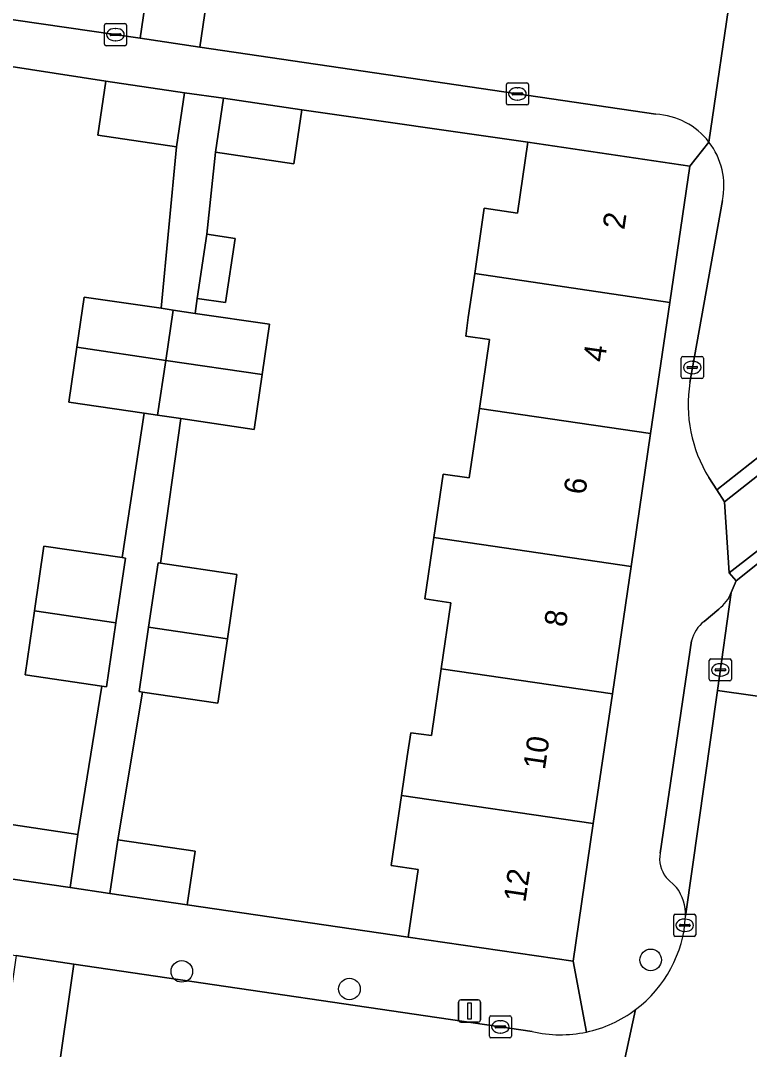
# Model space of a CAD drawing. Extents: x 163683 to 164494, y 382709 to 383872.
# Drawn here: x 163953.58 to 163986.59, y 383034.95 to 383081.51 of the extents above; entities that cross this region are included whole.
import ezdxf

# ---------------------------------------------------------------- set-up
doc = ezdxf.new("R2010")
doc.units = 0
for name, color, linetype in [('IMGEO_Boom', 7, 'Continuous'), ('IMGEO_Erf', 7, 'Continuous'), ('IMGEO_Kolk', 7, 'Continuous'), ('IMGEO_Lichtmast', 7, 'Continuous'), ('IMGEO_Muur', 7, 'Continuous'), ('IMGEO_Pand', 7, 'Continuous'), ('IMGEO_Pand_nummerreeks', 7, 'Continuous'), ('IMGEO_Parkeervlak_open', 7, 'Continuous'), ('IMGEO_Rijbaan_lokaal_open', 7, 'Continuous'), ('IMGEO_Voetpad_open', 7, 'Continuous')]:
    doc.layers.add(name, color=color, linetype=linetype)

msp = doc.modelspace()

# ---------------------------------------------------------------- linework, layer by layer
at = {"layer": 'IMGEO_Boom'}
for centre in [(163982.12, 383039.005), (163960.885, 383038.485), (163968.477, 383037.689)]:
    msp.add_circle(centre, 0.489, dxfattribs=at)
at = {"layer": 'IMGEO_Erf'}
msp.add_lwpolyline([(163952.639, 383045.203), (163956.182, 383044.681), (163957.257, 383051.394), (163953.785, 383051.905), (163954.211, 383054.796), (163954.643, 383057.729), (163958.178, 383057.208), (163959.178, 383063.743), (163955.766, 383064.246), (163956.133, 383066.738), (163956.466, 383069.001), (163959.944, 383068.49), (163960.646, 383075.798), (163957.079, 383076.324), (163957.439, 383078.766), (163948.468, 383080.158)], dxfattribs=at)
msp.add_lwpolyline([(163972.721, 383060.989), (163973.898, 383060.816), (163974.361, 383063.962), (163974.819, 383067.073), (163973.749, 383067.229), (163973.857, 383068.069), (163974.15, 383070.061), (163974.585, 383073.015), (163976.084, 383072.794), (163976.556, 383076.003), (163966.326, 383077.478), (163965.965, 383075.027), (163962.416, 383075.55), (163962.016, 383071.842), (163963.297, 383071.653), (163962.87, 383068.749), (163961.588, 383068.937), (163961.493, 383068.261), (163964.856, 383067.766), (163964.522, 383065.496), (163964.156, 383063.011), (163960.834, 383063.5), (163959.926, 383056.951), (163963.38, 383056.443), (163962.951, 383053.531), (163962.522, 383050.619), (163959.1, 383051.123), (163957.989, 383044.433), (163961.484, 383043.918), (163961.128, 383041.5), (163971.14, 383040.041), (163971.59, 383043.094), (163970.37, 383043.274), (163970.837, 383046.45), (163971.097, 383048.215), (163971.254, 383049.285), (163972.186, 383049.166), (163972.632, 383052.182), (163973.072, 383055.163), (163971.89, 383055.338), (163972.299, 383058.122)], close=True, dxfattribs=at)
at = {"layer": 'IMGEO_Kolk'}
for p, q in [((163957.379, 383080.447), (163957.379, 383081.299)), ((163957.454, 383081.373), (163958.306, 383081.373)), ((163957.867, 383081.153), (163957.892, 383081.153)), ((163958.38, 383081.299), (163958.38, 383080.447)), ((163957.638, 383080.867), (163957.638, 383080.879)), ((163958.076, 383080.83), (163957.678, 383080.83)), ((163957.681, 383080.916), (163958.079, 383080.916)), ((163958.122, 383080.879), (163958.122, 383080.867)), ((163958.306, 383080.373), (163957.454, 383080.373)), ((163957.89, 383080.593), (163957.865, 383080.593)), ((163975.584, 383077.765), (163975.584, 383078.617)), ((163975.659, 383078.691), (163976.511, 383078.691)), ((163976.072, 383078.471), (163976.097, 383078.471)), ((163976.585, 383078.617), (163976.585, 383077.765)), ((163975.843, 383078.185), (163975.843, 383078.197)), ((163976.281, 383078.148), (163975.883, 383078.148)), ((163975.886, 383078.234), (163976.284, 383078.234)), ((163976.095, 383077.911), (163976.07, 383077.911)), ((163976.327, 383078.197), (163976.327, 383078.185)), ((163976.511, 383077.691), (163975.659, 383077.691)), ((163983.503, 383065.386), (163983.503, 383066.238)), ((163983.578, 383066.312), (163984.43, 383066.312)), ((163984.504, 383066.238), (163984.504, 383065.386)), ((163983.762, 383065.806), (163983.762, 383065.818)), ((163984.2, 383065.769), (163983.802, 383065.769)), ((163983.805, 383065.855), (163984.203, 383065.855)), ((163983.991, 383066.092), (163984.016, 383066.092)), ((163984.246, 383065.818), (163984.246, 383065.806)), ((163984.43, 383065.312), (163983.578, 383065.312)), ((163984.014, 383065.532), (163983.989, 383065.532)), ((163984.774, 383051.701), (163984.774, 383052.553)), ((163984.849, 383052.627), (163985.701, 383052.627)), ((163985.262, 383052.407), (163985.287, 383052.407)), ((163985.775, 383052.553), (163985.775, 383051.701)), ((163985.033, 383052.121), (163985.033, 383052.133)), ((163985.471, 383052.084), (163985.073, 383052.084)), ((163985.076, 383052.17), (163985.474, 383052.17)), ((163985.285, 383051.847), (163985.26, 383051.847)), ((163985.517, 383052.133), (163985.517, 383052.121)), ((163985.701, 383051.627), (163984.849, 383051.627)), ((163983.235, 383041.071), (163984.087, 383041.071)), ((163983.16, 383040.145), (163983.16, 383040.997)), ((163983.462, 383040.614), (163983.86, 383040.614)), ((163983.648, 383040.851), (163983.673, 383040.851)), ((163984.161, 383040.997), (163984.161, 383040.145)), ((163983.419, 383040.565), (163983.419, 383040.577)), ((163983.857, 383040.528), (163983.459, 383040.528)), ((163983.671, 383040.291), (163983.646, 383040.291)), ((163983.903, 383040.577), (163983.903, 383040.565)), ((163984.087, 383040.071), (163983.235, 383040.071)), ((163974.887, 383036.474), (163975.739, 383036.474)), ((163974.812, 383035.548), (163974.812, 383036.4)), ((163975.071, 383035.968), (163975.071, 383035.98)), ((163975.114, 383036.017), (163975.512, 383036.017)), ((163975.3, 383036.254), (163975.325, 383036.254)), ((163975.555, 383035.98), (163975.555, 383035.968)), ((163975.813, 383036.4), (163975.813, 383035.548)), ((163975.739, 383035.474), (163974.887, 383035.474)), ((163975.509, 383035.931), (163975.111, 383035.931)), ((163975.323, 383035.694), (163975.298, 383035.694))]:
    msp.add_line(p, q, dxfattribs=at)
for points in [[(163957.379, 383080.447), (163957.379, 383081.299)], [(163957.454, 383081.373), (163958.306, 383081.373)], [(163958.38, 383081.299), (163958.38, 383080.447)], [(163958.306, 383080.373), (163957.454, 383080.373)], [(163975.584, 383077.765), (163975.584, 383078.617)], [(163975.659, 383078.691), (163976.511, 383078.691)], [(163976.585, 383078.617), (163976.585, 383077.765)], [(163976.511, 383077.691), (163975.659, 383077.691)], [(163983.503, 383065.386), (163983.503, 383066.238)], [(163983.578, 383066.312), (163984.43, 383066.312)], [(163984.504, 383066.238), (163984.504, 383065.386)], [(163984.43, 383065.312), (163983.578, 383065.312)], [(163984.774, 383051.701), (163984.774, 383052.553)], [(163984.849, 383052.627), (163985.701, 383052.627)], [(163985.775, 383052.553), (163985.775, 383051.701)], [(163985.701, 383051.627), (163984.849, 383051.627)], [(163983.235, 383041.071), (163984.087, 383041.071)], [(163983.16, 383040.145), (163983.16, 383040.997)], [(163984.161, 383040.997), (163984.161, 383040.145)], [(163984.087, 383040.071), (163983.235, 383040.071)], [(163974.887, 383036.474), (163975.739, 383036.474)], [(163974.812, 383035.548), (163974.812, 383036.4)], [(163975.813, 383036.4), (163975.813, 383035.548)], [(163975.739, 383035.474), (163974.887, 383035.474)]]:
    msp.add_lwpolyline(points, dxfattribs=at)
for centre, radius, start, end in [((163957.456, 383081.297), 0.0765, 91.552, 178.448), ((163957.456, 383081.297), 0.0765, 91.552, 178.448), ((163958.304, 383081.297), 0.0765, 1.552, 88.448), ((163958.304, 383081.297), 0.0765, 1.552, 88.448), ((163957.678, 383080.876), 0.0403, 85.8775, 175.7526), ((163957.675, 383080.866), 0.0366, 178.938, 274.7102), ((163958.079, 383080.873), 0.043, 264.8664, 352.4533), ((163958.083, 383080.878), 0.0386, 1.7309, 96.639), ((163957.456, 383080.449), 0.0765, 181.552, 268.448), ((163957.456, 383080.449), 0.0765, 181.552, 268.448), ((163958.304, 383080.449), 0.0765, 271.552, 358.448), ((163958.304, 383080.449), 0.0765, 271.552, 358.448), ((163975.661, 383078.615), 0.0765, 91.552, 178.448), ((163975.661, 383078.615), 0.0765, 91.552, 178.448), ((163976.509, 383078.615), 0.0765, 1.552, 88.448), ((163976.509, 383078.615), 0.0765, 1.552, 88.448), ((163975.883, 383078.194), 0.0403, 85.8775, 175.7526), ((163975.88, 383078.184), 0.0366, 178.938, 274.7102), ((163976.284, 383078.191), 0.043, 264.8664, 352.4533), ((163976.288, 383078.196), 0.0386, 1.7309, 96.639), ((163975.661, 383077.767), 0.0765, 181.552, 268.448), ((163975.661, 383077.767), 0.0765, 181.552, 268.448), ((163976.509, 383077.767), 0.0765, 271.552, 358.448), ((163976.509, 383077.767), 0.0765, 271.552, 358.448), ((163983.58, 383066.236), 0.0765, 91.552, 178.448), ((163983.58, 383066.236), 0.0765, 91.552, 178.448), ((163984.428, 383066.236), 0.0765, 1.552, 88.448), ((163984.428, 383066.236), 0.0765, 1.552, 88.448), ((163983.802, 383065.815), 0.0403, 85.8775, 175.7526), ((163983.799, 383065.805), 0.0366, 178.938, 274.7102), ((163984.203, 383065.812), 0.043, 264.8664, 352.4533), ((163984.207, 383065.817), 0.0386, 1.7309, 96.639), ((163983.58, 383065.388), 0.0765, 181.552, 268.448), ((163983.58, 383065.388), 0.0765, 181.552, 268.448), ((163984.428, 383065.388), 0.0765, 271.552, 358.448), ((163984.428, 383065.388), 0.0765, 271.552, 358.448), ((163984.851, 383052.551), 0.0765, 91.552, 178.448), ((163984.851, 383052.551), 0.0765, 91.552, 178.448), ((163985.699, 383052.551), 0.0765, 1.552, 88.448), ((163985.699, 383052.551), 0.0765, 1.552, 88.448), ((163985.073, 383052.13), 0.0403, 85.8775, 175.7526), ((163985.07, 383052.12), 0.0366, 178.938, 274.7102), ((163985.474, 383052.127), 0.043, 264.8664, 352.4533), ((163985.478, 383052.132), 0.0386, 1.7309, 96.639), ((163984.851, 383051.703), 0.0765, 181.552, 268.448), ((163984.851, 383051.703), 0.0765, 181.552, 268.448), ((163985.699, 383051.703), 0.0765, 271.552, 358.448), ((163985.699, 383051.703), 0.0765, 271.552, 358.448), ((163983.237, 383040.995), 0.0765, 91.552, 178.448), ((163983.237, 383040.995), 0.0765, 91.552, 178.448), ((163984.085, 383040.995), 0.0765, 1.552, 88.448), ((163984.085, 383040.995), 0.0765, 1.552, 88.448), ((163983.459, 383040.574), 0.0403, 85.8775, 175.7526), ((163983.864, 383040.576), 0.0386, 1.7309, 96.639), ((163983.237, 383040.147), 0.0765, 181.552, 268.448), ((163983.237, 383040.147), 0.0765, 181.552, 268.448), ((163983.456, 383040.564), 0.0366, 178.938, 274.7102), ((163983.86, 383040.571), 0.043, 264.8664, 352.4533), ((163984.085, 383040.147), 0.0765, 271.552, 358.448), ((163984.085, 383040.147), 0.0765, 271.552, 358.448), ((163974.889, 383036.398), 0.0765, 91.552, 178.448), ((163974.889, 383036.398), 0.0765, 91.552, 178.448), ((163975.737, 383036.398), 0.0765, 1.552, 88.448), ((163975.737, 383036.398), 0.0765, 1.552, 88.448), ((163975.111, 383035.977), 0.0403, 85.8775, 175.7526), ((163975.108, 383035.967), 0.0366, 178.938, 274.7102), ((163975.512, 383035.974), 0.043, 264.8664, 352.4533), ((163975.516, 383035.979), 0.0386, 1.7309, 96.639), ((163974.889, 383035.55), 0.0765, 181.552, 268.448), ((163974.889, 383035.55), 0.0765, 181.552, 268.448), ((163975.737, 383035.55), 0.0765, 271.552, 358.448), ((163975.737, 383035.55), 0.0765, 271.552, 358.448)]:
    msp.add_arc(centre, radius, start, end, dxfattribs=at)
for centre, major_axis, ratio, start_param, end_param in [((163957.866, 383080.873), (-0.387, 0.002), 0.722429, 4.712389, 7.853982), ((163957.891, 383080.873), (-0.39, 0.002), 0.717154, 1.570796, 4.712389), ((163976.071, 383078.191), (-0.387, 0.002), 0.722429, 4.712389, 7.853982), ((163976.096, 383078.191), (-0.39, 0.002), 0.717154, 1.570796, 4.712389), ((163983.99, 383065.812), (-0.387, 0.002), 0.722429, 4.712389, 7.853982), ((163984.015, 383065.812), (-0.39, 0.002), 0.717154, 1.570796, 4.712389), ((163985.261, 383052.127), (-0.387, 0.002), 0.722429, 4.712389, 7.853982), ((163985.286, 383052.127), (-0.39, 0.002), 0.717154, 1.570796, 4.712389), ((163983.647, 383040.571), (-0.387, 0.002), 0.722429, 4.712389, 7.853982), ((163983.672, 383040.571), (-0.39, 0.002), 0.717154, 1.570796, 4.712389), ((163975.299, 383035.974), (-0.387, 0.002), 0.722429, 4.712389, 7.853982), ((163975.324, 383035.974), (-0.39, 0.002), 0.717154, 1.570796, 4.712389)]:
    msp.add_ellipse(centre, major_axis=major_axis, ratio=ratio, start_param=start_param, end_param=end_param, dxfattribs=at)
at = {"layer": 'IMGEO_Lichtmast'}
for p, q in [((163973.422, 383036.294), (163973.422, 383037.094)), ((163973.422, 383037.094), (163973.422, 383036.294)), ((163973.522, 383037.194), (163974.312, 383037.194)), ((163974.312, 383037.194), (163973.522, 383037.194)), ((163974.412, 383037.094), (163974.412, 383036.294)), ((163974.412, 383036.294), (163974.412, 383037.094)), ((163974.312, 383036.194), (163973.522, 383036.194)), ((163973.522, 383036.194), (163974.312, 383036.194))]:
    msp.add_line(p, q, dxfattribs=at)
msp.add_lwpolyline([(163973.842, 383037.069), (163973.992, 383037.069), (163973.992, 383036.319), (163973.842, 383036.319), (163973.842, 383037.069)], dxfattribs=at)
for centre, start, end in [((163973.522, 383037.094), 90, 180), ((163973.522, 383037.094), 90, 180), ((163974.312, 383037.094), 0, 90), ((163974.312, 383037.094), 360, 90), ((163973.522, 383036.294), 180, 270), ((163973.522, 383036.294), 180, 270), ((163974.312, 383036.294), 270, 0), ((163974.312, 383036.294), 270, 0)]:
    msp.add_arc(centre, 0.1, start, end, dxfattribs=at)
at = {"layer": 'IMGEO_Muur'}
for points in [[(163948.468, 383080.158), (163957.439, 383078.766)], [(163966.326, 383077.478), (163976.556, 383076.003)], [(163961.128, 383041.5), (163971.14, 383040.041)]]:
    msp.add_lwpolyline(points, dxfattribs=at)
at = {"layer": 'IMGEO_Pand'}
for points in [[(163957.439, 383078.766), (163957.079, 383076.324), (163960.646, 383075.798), (163961.006, 383078.24)], [(163962.777, 383078.001), (163962.416, 383075.55), (163965.965, 383075.027), (163966.326, 383077.478)], [(163982.99, 383068.76), (163983.897, 383074.923), (163976.556, 383076.003), (163976.084, 383072.794), (163974.585, 383073.015), (163974.15, 383070.061)], [(163963.297, 383071.653), (163962.016, 383071.842), (163961.588, 383068.937), (163962.87, 383068.749)], [(163982.99, 383068.76), (163974.15, 383070.061), (163973.857, 383068.069), (163973.749, 383067.229), (163974.819, 383067.073), (163974.361, 383063.962), (163982.116, 383062.821)], [(163960.492, 383068.409), (163959.944, 383068.49), (163956.466, 383069.001), (163956.133, 383066.738), (163960.166, 383066.125)], [(163964.856, 383067.766), (163961.493, 383068.261), (163960.492, 383068.409), (163960.166, 383066.125), (163964.522, 383065.496)], [(163960.166, 383066.125), (163956.133, 383066.738), (163955.766, 383064.246), (163959.178, 383063.743), (163959.792, 383063.653)], [(163964.522, 383065.496), (163960.166, 383066.125), (163959.792, 383063.653), (163960.834, 383063.5), (163964.156, 383063.011)], [(163972.299, 383058.122), (163981.231, 383056.809), (163982.116, 383062.821), (163974.361, 383063.962), (163973.898, 383060.816), (163972.721, 383060.989)], [(163972.632, 383052.182), (163980.383, 383051.042), (163981.231, 383056.809), (163972.299, 383058.122), (163971.89, 383055.338), (163973.072, 383055.163)], [(163958.178, 383057.208), (163954.643, 383057.729), (163954.211, 383054.796), (163957.905, 383054.252), (163958.337, 383057.185)], [(163959.926, 383056.951), (163959.81, 383056.968), (163959.381, 383054.057), (163962.951, 383053.531), (163963.38, 383056.443)], [(163957.905, 383054.252), (163954.211, 383054.796), (163953.785, 383051.905), (163957.257, 383051.394), (163957.479, 383051.361)], [(163962.951, 383053.531), (163959.381, 383054.057), (163958.952, 383051.145), (163959.1, 383051.123), (163962.522, 383050.619)], [(163972.632, 383052.182), (163972.186, 383049.166), (163971.254, 383049.285), (163971.097, 383048.215), (163970.837, 383046.45), (163979.519, 383045.173), (163980.383, 383051.042)], [(163970.837, 383046.45), (163970.37, 383043.274), (163971.59, 383043.094), (163971.14, 383040.041), (163978.602, 383038.943), (163979.519, 383045.173)], [(163952.285, 383042.801), (163955.828, 383042.279), (163956.182, 383044.681), (163952.639, 383045.203)], [(163961.128, 383041.5), (163961.484, 383043.918), (163957.989, 383044.433), (163957.633, 383042.015)]]:
    msp.add_lwpolyline(points, close=True, dxfattribs=at)
at = {"layer": 'IMGEO_Parkeervlak_open'}
for points in [[(163985.144, 383051.201), (163985.771, 383055.634)], [(163985.21, 383054.883), (163984.538, 383054.323)], [(163983.968, 383053.446), (163982.549, 383043.831)], [(163983.699, 383040.977), (163985.144, 383051.201)], [(163982.817, 383042.739), (163983.288, 383042.283)]]:
    msp.add_lwpolyline(points, dxfattribs=at)
for centre, radius, start, end in [((163984.03, 383056.349), 1.882, 308.8186, 337.6616), ((163985.546, 383053.044), 1.629, 128.2475, 165.7094), ((163983.877, 383043.578), 1.352, 169.208, 218.3701), ((163981.62, 383041.041), 2.08, 358.2487, 36.689)]:
    msp.add_arc(centre, radius, start, end, dxfattribs=at)
at = {"layer": 'IMGEO_Rijbaan_lokaal_open'}
for points in [[(163929.757, 383084.937), (163935.195, 383084.181), (163940.003, 383083.479), (163958.995, 383080.707), (163959.722, 383085.634), (163932.249, 383089.563)], [(163982.824, 383082.244), (163962.422, 383085.238), (163961.696, 383080.313), (163982.353, 383077.269)], [(163985.79, 383083.116), (163984.756, 383076.015)], [(163984.756, 383076.015), (163985.79, 383083.116)], [(163985.364, 383073.373), (163983.898, 383065.128)], [(163984.751, 383060.838), (163985.116, 383060.277), (163988.107, 383062.634), (163987.926, 383062.844)], [(164016.437, 383057.059), (164016.315, 383057.077), (164001.439, 383059.264), (164001.229, 383059.295), (164000.537, 383059.386), (164000, 383059.43), (163993.494, 383060.35), (163992.165, 383060.538), (163991.575, 383060.475), (163991.021, 383060.174), (163985.987, 383056.161), (163985.771, 383055.634), (163985.144, 383051.201), (163989.741, 383050.551)], [(163989.741, 383050.551), (163985.144, 383051.201), (163983.699, 383040.977)], [(163976.752, 383035.761), (163956.003, 383038.814), (163955.204, 383033.334), (163956.493, 383033.146), (163960.034, 383032.628), (163975.022, 383030.436)], [(163981.438, 383036.755), (163979.634, 383028.448)], [(163979.634, 383028.448), (163981.438, 383036.755)]]:
    msp.add_lwpolyline(points, dxfattribs=at)
for points in [[(163962.422, 383085.238), (163959.722, 383085.634), (163958.995, 383080.707), (163961.696, 383080.313)], [(163985.116, 383060.277), (163985.466, 383059.738), (163988.526, 383062.149), (163988.107, 383062.634)], [(163956.003, 383038.814), (163953.381, 383039.199), (163952.581, 383033.717), (163955.204, 383033.334)]]:
    msp.add_lwpolyline(points, close=True, dxfattribs=at)
for centre, radius, start, end in [((163982.192, 383074.03), 3.243, 37.739, 87.1456), ((163982.197, 383074.035), 3.236, 348.1915, 37.7281), ((163990.004, 383064.112), 6.19, 170.5569, 211.9345), ((163978.026, 383041.299), 5.682, 306.9034, 356.756), ((163978.019, 383041.312), 5.697, 282.0123, 306.8756), ((163978.026, 383041.318), 5.701, 257.0853, 281.9337)]:
    msp.add_arc(centre, radius, start, end, dxfattribs=at)
at = {"layer": 'IMGEO_Voetpad_open'}
for points in [[(163961.696, 383080.313), (163958.995, 383080.707), (163940.003, 383083.479), (163939.693, 383081.384), (163941.068, 383081.248), (163948.468, 383080.158), (163957.439, 383078.766), (163961.006, 383078.24), (163962.777, 383078.001), (163966.326, 383077.478), (163976.556, 383076.003), (163983.897, 383074.923), (163984.756, 383076.015)], [(163982.353, 383077.269), (163961.696, 383080.313)], [(163984.756, 383076.015), (163983.897, 383074.923), (163982.99, 383068.76), (163982.116, 383062.821), (163981.231, 383056.809), (163980.383, 383051.042), (163979.519, 383045.173), (163978.602, 383038.943), (163979.205, 383035.74)], [(163983.898, 383065.128), (163985.364, 383073.373)], [(163988.526, 383062.149), (163985.466, 383059.738), (163985.668, 383056.523), (163991.27, 383060.87)], [(163985.466, 383059.738), (163985.116, 383060.277), (163984.751, 383060.838)], [(163985.771, 383055.634), (163985.987, 383056.161), (163985.668, 383056.523), (163985.466, 383059.738)], [(163984.538, 383054.323), (163985.21, 383054.883)], [(163982.549, 383043.831), (163983.968, 383053.446)], [(163961.128, 383041.5), (163957.633, 383042.015), (163955.828, 383042.279), (163952.285, 383042.801), (163943.164, 383044.228), (163935.774, 383045.317), (163934.389, 383045.511), (163933.891, 383042.031), (163934.575, 383041.928), (163953.381, 383039.199), (163956.003, 383038.814), (163976.752, 383035.761)], [(163983.288, 383042.283), (163982.817, 383042.739)], [(163979.205, 383035.74), (163978.602, 383038.943), (163971.14, 383040.041), (163961.128, 383041.5)]]:
    msp.add_lwpolyline(points, dxfattribs=at)
for points in [[(163962.416, 383075.55), (163962.777, 383078.001), (163961.006, 383078.24), (163960.646, 383075.798), (163959.944, 383068.49), (163960.492, 383068.409), (163961.493, 383068.261), (163961.588, 383068.937), (163962.016, 383071.842)], [(163959.381, 383054.057), (163959.81, 383056.968), (163959.926, 383056.951), (163960.834, 383063.5), (163959.792, 383063.653), (163959.178, 383063.743), (163958.178, 383057.208), (163958.337, 383057.185), (163957.905, 383054.252), (163957.479, 383051.361), (163957.257, 383051.394), (163956.182, 383044.681), (163955.828, 383042.279), (163957.633, 383042.015), (163957.989, 383044.433), (163959.1, 383051.123), (163958.952, 383051.145)], [(163991.575, 383060.475), (163991.27, 383060.87), (163985.668, 383056.523), (163985.987, 383056.161), (163991.021, 383060.174)]]:
    msp.add_lwpolyline(points, close=True, dxfattribs=at)
for centre, radius, start, end in [((163982.192, 383074.03), 3.243, 37.739, 87.1456), ((163982.197, 383074.035), 3.236, 348.1915, 37.7281), ((163990.004, 383064.112), 6.19, 170.5569, 211.9345), ((163984.03, 383056.349), 1.882, 308.8186, 337.6616), ((163985.546, 383053.044), 1.629, 128.2475, 165.7094), ((163983.877, 383043.578), 1.352, 169.208, 218.3701), ((163981.62, 383041.041), 2.08, 358.2487, 36.689), ((163978.026, 383041.299), 5.682, 306.9034, 356.756), ((163978.019, 383041.312), 5.697, 282.0123, 306.8756), ((163978.026, 383041.318), 5.701, 257.0853, 281.9337)]:
    msp.add_arc(centre, radius, start, end, dxfattribs=at)

# ---------------------------------------------------------------- texts
at = {"layer": 'IMGEO_Pand_nummerreeks'}
for s, p in [('2', (163980.923, 383072.017)), ('4', (163980.04, 383066.022)), ('6', (163979.158, 383060.026)), ('8', (163978.276, 383054.033)), ('10', (163977.327, 383047.58)), ('12', (163976.443, 383041.578))]:
    msp.add_text(s, height=1, rotation=81.6282, dxfattribs=at).set_placement(p)

doc.saveas('drawing.dxf')
